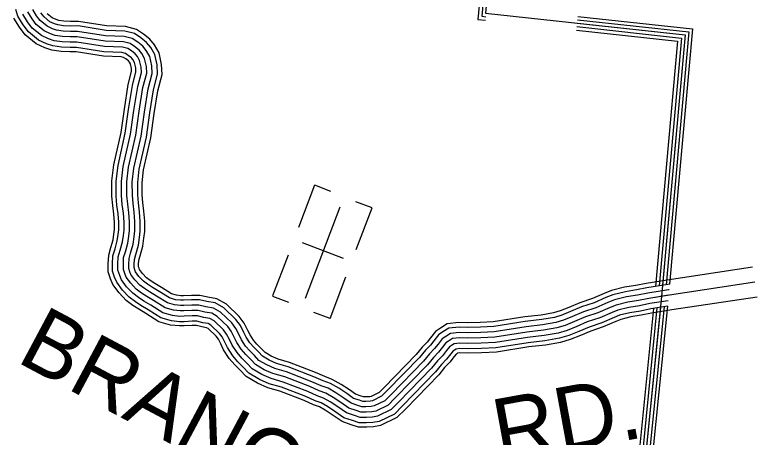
# Model space of a CAD drawing. Extents: x 1788175 to 1969470, y 584502 to 738744.
# Drawn here: x 1950618 to 1954897, y 625275 to 627711 of the extents above; entities that cross this region are included whole.
import ezdxf

# ---------------------------------------------------------------- set-up
doc = ezdxf.new("R2010")
doc.units = 0
for name, color, linetype in [('DESIGN - ROW - Right-of-Way and Easement Labels', 7, 'Continuous'), ('DESIGN - UTILITIES - Cable (Underground) with Text', 7, 'Continuous'), ('SURVEY - DRAINAGE - Natural Features', 7, 'Continuous'), ('SURVEY - TRANSPORTATION - Roads', 7, 'Continuous')]:
    doc.layers.add(name, color=color, linetype=linetype)

msp = doc.modelspace()

# ---------------------------------------------------------------- linework, layer by layer
at = {"layer": 'DESIGN - UTILITIES - Cable (Underground) with Text'}
for p, q in [((1952346.3, 626728), (1952253.6, 626484.2)), ((1952439.4, 626692.6), (1952346.8, 626727.8)), ((1952677.9, 626597.7), (1952584.7, 626633.1)), ((1952586.6, 626357.7), (1952677.8, 626597.7)), ((1952513.4, 626305.9), (1952276.3, 626396)), ((1952192.8, 626324.4), (1952103.4, 626089.4)), ((1952435.1, 625959), (1952526.8, 626200.3)), ((1952103.6, 626089.3), (1952195.4, 626054.4)), ((1952434.9, 625959.1), (1952341.9, 625994.5))]:
    msp.add_line(p, q, dxfattribs=at)
msp.add_lwpolyline([(1952491.4, 626600.7), (1952291.3, 626074.4)], dxfattribs=at)
at = {"layer": 'SURVEY - DRAINAGE - Natural Features'}
for points in [[(1952355.6, 631602.1), (1952348.1, 631575.4), (1952327.8, 631469.5), (1952295.6, 631389.6), (1952259.5, 631315.6), (1952207.5, 631253.8), (1952155.4, 631205.9), (1952115.4, 631167.9), (1952065.4, 631104), (1951991.3, 631032.2), (1951923.2, 630942.3), (1951845.1, 630854.5), (1951785.1, 630790.6), (1951727.1, 630734.7), (1951665.1, 629283.7), (1951987.5, 628965.4), (1951819.9, 628244), (1953372.2, 628169.8), (1953331, 627720.1), (1954482.1, 627594.5), (1954346.1, 626085.6), (1954227.1, 624896.5)], [(1953297.4, 628133.4), (1953328.5, 628131.9), (1953287.6, 627684.6), (1953330.2, 627680)], [(1953298.4, 628153.3), (1953350.3, 628150.8), (1953309.3, 627702.4), (1953332.3, 627699.9)], [(1953863.6, 627701.3), (1954524.4, 627629.2), (1954391.8, 626157.5)], [(1953859.4, 627662.5), (1954482.1, 627594.5), (1954352, 626151.3)], [(1953861.5, 627682.4), (1954503.8, 627612.3), (1954372.4, 626154.5)], [(1953855, 627622.7), (1954438.7, 627559), (1954311.3, 626144.8)], [(1953857.2, 627642.6), (1954460.4, 627576.8), (1954331.7, 626148)], [(1954379.8, 626030.2), (1954263.8, 624871.9), (1953928.7, 624692.2)], [(1954299.1, 626017.3), (1954189.4, 624921.6), (1953891.4, 624761.9)], [(1954319.5, 626020.6), (1954208.2, 624909.1), (1953900.8, 624744.2)], [(1954339.9, 626023.8), (1954227.1, 624896.5), (1953910.3, 624726.6)], [(1954360.4, 626027), (1954245.9, 624883.9), (1953919.7, 624709)]]:
    msp.add_lwpolyline(points, dxfattribs=at)
at = {"layer": 'SURVEY - TRANSPORTATION - Roads'}
for points in [[(1954379.9, 626030.1), (1954283.9, 626014.9), (1954224, 626002.7), (1954163.3, 625992.7), (1954103.6, 625978.1), (1954072.5, 625965.8), (1954001.1, 625934.9), (1953928.8, 625910.6), (1953868.7, 625885.1), (1953811.5, 625861.5), (1953757.3, 625845.5), (1953673.7, 625830.2), (1953576.9, 625819.8), (1953391.1, 625790.9), (1953307.2, 625786.5), (1953226.2, 625784.1), (1953182.5, 625785.9), (1953161.6, 625783.7), (1953151.8, 625777.5), (1953145, 625773.2), (1953131.7, 625755.7), (1953107.3, 625724.4), (1953077, 625694), (1953043.3, 625652), (1952853.4, 625456.7), (1952805.9, 625408.9), (1952718.5, 625366.1), (1952682.5, 625359.9), (1952645.4, 625357.5), (1952602.7, 625357.4), (1952565.1, 625370.7), (1952515.2, 625387.1), (1952462, 625424), (1952420.1, 625452.3), (1952384.7, 625472.5), (1952349.5, 625485.3), (1952294.9, 625509.4), (1952154.5, 625563.6), (1952085, 625583.8), (1952027.7, 625608.8), (1951966.7, 625645.2), (1951933.4, 625680.7), (1951904.5, 625709.5), (1951874.1, 625744.4), (1951843.3, 625791.6), (1951828, 625824.1), (1951812.5, 625853.1), (1951798.2, 625873.1), (1951747.8, 625921.6), (1951732.1, 625930.3), (1951701.1, 625935.5), (1951667.6, 625943.5), (1951640.3, 625943.4), (1951594.3, 625941.2), (1951567.7, 625941.1), (1951520.9, 625945.9), (1951458.9, 625963.8), (1951386, 626009.9), (1951345.3, 626034.2), (1951312.9, 626055.7), (1951277.1, 626081.8), (1951238.3, 626122.9), (1951205.3, 626168.3), (1951193.7, 626197.1), (1951181.8, 626232.3), (1951181.7, 626274.1), (1951184.1, 626321), (1951195.9, 626361.7), (1951208.6, 626407.7), (1951213.8, 626443.3), (1951217.2, 626470.8), (1951217.1, 626514.6), (1951213.2, 626563), (1951207.1, 626613), (1951202.6, 626666.8), (1951202.4, 626751.1), (1951213, 626842.2), (1951254.7, 627027.4), (1951274, 627163.8), (1951296.2, 627303.6), (1951316.3, 627381.3), (1951315.1, 627404.8), (1951308, 627436.6), (1951299.1, 627452.2), (1951290.8, 627462.5), (1951271.9, 627477), (1951256.1, 627487.9), (1951235.2, 627493.3), (1951132.1, 627496.9), (1950973.1, 627522.2), (1950936.6, 627522.1), (1950888.2, 627524.2), (1950837, 627531.3), (1950800.8, 627544.1), (1950754.8, 627564.4), (1950696.4, 627612.4), (1950665.9, 627652.8), (1950636.2, 627702), (1950623.8, 627742)], [(1954383.2, 626062), (1954278.4, 626045.4), (1954218.4, 626033.2), (1954157, 626023.1), (1954094.2, 626007.7), (1954060.6, 625994.5), (1953989.9, 625963.9), (1953917.8, 625939.6), (1953856.8, 625913.7), (1953801.2, 625890.8), (1953750.1, 625875.7), (1953669.3, 625860.9), (1953572.8, 625850.6), (1953387.9, 625821.8), (1953305.9, 625817.4), (1953226.4, 625815.2), (1953181.5, 625817), (1953151, 625813.8), (1953135.2, 625803.6), (1953123.8, 625796.5), (1953107.1, 625774.7), (1953084, 625744.9), (1953053.9, 625714.6), (1953020.1, 625672.6), (1952831.3, 625478.5), (1952787.6, 625434.4), (1952708.9, 625395.9), (1952678.9, 625390.8), (1952644.3, 625388.5), (1952608, 625388.4), (1952575.2, 625400), (1952529.2, 625415.2), (1952479.5, 625449.6), (1952436.5, 625478.7), (1952397.7, 625500.7), (1952361.1, 625514.1), (1952306.7, 625538.1), (1952164.4, 625593), (1952095.6, 625613), (1952041.9, 625636.4), (1951986.3, 625669.6), (1951955.6, 625702.3), (1951927.1, 625730.7), (1951898.9, 625763.1), (1951870.4, 625806.7), (1951855.7, 625838), (1951838.9, 625869.5), (1951821.7, 625893.5), (1951766.4, 625946.7), (1951742.5, 625960), (1951707.3, 625965.9), (1951671.2, 625974.5), (1951639.6, 625974.4), (1951593.5, 625972.2), (1951569.2, 625972.1), (1951526.8, 625976.5), (1951471.8, 625992.3), (1951402.2, 626036.4), (1951361.8, 626060.4), (1951330.6, 626081.2), (1951297.6, 626105.2), (1951262.2, 626142.7), (1951232.6, 626183.4), (1951222.8, 626207.8), (1951212.8, 626237.4), (1951212.7, 626273.3), (1951214.8, 626315.9), (1951225.7, 626353.2), (1951239, 626401.3), (1951244.6, 626439.1), (1951248.2, 626468.9), (1951248.1, 626515.9), (1951244.1, 626566.2), (1951237.9, 626616.2), (1951233.6, 626668.1), (1951233.4, 626749.3), (1951243.6, 626837), (1951285.2, 627021.8), (1951304.7, 627159.2), (1951326.6, 627297.2), (1951347.6, 627378.2), (1951345.9, 627409), (1951337.3, 627447.9), (1951324.8, 627469.7), (1951312.6, 627484.9), (1951290.1, 627502.1), (1951269.1, 627516.5), (1951239.7, 627524.2), (1951135.1, 627527.8), (1950975.5, 627553.2), (1950937.2, 627553.1), (1950891, 627555.1), (1950844.3, 627561.6), (1950812.2, 627572.9), (1950771.2, 627591), (1950718.9, 627634), (1950691.6, 627670.2), (1950664.7, 627714.8)], [(1952372.7, 625542.9), (1952318.6, 625566.7), (1952174.3, 625622.4), (1952106.2, 625642.2), (1952056.1, 625664.1), (1952006, 625694), (1951977.9, 625723.9), (1951949.8, 625751.9), (1951923.7, 625781.9), (1951897.5, 625821.9), (1951883.4, 625851.9), (1951865.3, 625885.9), (1951845.2, 625913.9), (1951785, 625971.8), (1951752.9, 625989.7), (1951713.4, 625996.3), (1951674.8, 626005.5), (1951638.8, 626005.4), (1951592.8, 626003.2), (1951570.7, 626003.1), (1951532.7, 626007), (1951484.6, 626020.9), (1951418.5, 626062.8), (1951378.4, 626086.7), (1951348.3, 626106.6), (1951318.2, 626128.6), (1951286.1, 626162.5), (1951259.9, 626198.5), (1951251.9, 626218.5), (1951243.8, 626242.6), (1951243.7, 626272.6), (1951245.6, 626310.7), (1951255.5, 626344.8), (1951269.4, 626394.9), (1951275.3, 626435), (1951279.2, 626467.1), (1951279.1, 626517.2), (1951274.9, 626569.3), (1951268.8, 626619.3), (1951264.6, 626669.4), (1951264.4, 626747.6), (1951274.2, 626831.8), (1951315.7, 627016.2), (1951335.4, 627154.6), (1951357, 627290.9), (1951378.8, 627375.1), (1951376.7, 627413.2), (1951366.5, 627459.2), (1951350.4, 627487.2), (1951334.4, 627507.2), (1951308.3, 627527.2), (1951282.2, 627545.1), (1951244.2, 627555), (1951138.1, 627558.7), (1950977.9, 627584.2), (1950937.8, 627584.1), (1950893.8, 627586), (1950851.7, 627591.8), (1950823.7, 627601.8), (1950787.6, 627617.7), (1950741.5, 627655.6), (1950717.4, 627687.6), (1950693.2, 627727.6)], [(1954386.5, 626093.9), (1954272.8, 626075.9), (1954212.8, 626063.7), (1954150.8, 626053.5), (1954084.8, 626037.3), (1954048.8, 626023.1), (1953978.8, 625992.8), (1953906.8, 625968.6), (1953844.8, 625942.3), (1953790.9, 625920.1), (1953742.9, 625905.9), (1953664.8, 625891.6), (1953568.8, 625881.3), (1953384.7, 625852.7), (1953304.6, 625848.4), (1953226.6, 625846.2), (1953180.5, 625848), (1953140.5, 625843.9), (1953118.5, 625829.8), (1953102.6, 625819.7), (1953082.6, 625793.6), (1953060.7, 625765.5), (1953030.7, 625735.3), (1952996.8, 625693.1), (1952809.2, 625500.2), (1952769.3, 625460), (1952699.3, 625425.7), (1952675.3, 625421.6), (1952643.3, 625419.5), (1952613.3, 625419.4), (1952585.2, 625429.3), (1952543.1, 625443.2), (1952497, 625475.1), (1952452.9, 625505), (1952410.8, 625529), (1952372.7, 625542.9), (1952318.6, 625566.7), (1952174.3, 625622.4), (1952106.2, 625642.2), (1952056.1, 625664.1), (1952006, 625694), (1951977.9, 625723.9), (1951949.8, 625751.9), (1951923.7, 625781.9), (1951897.5, 625821.9), (1951883.4, 625851.9), (1951865.3, 625885.9), (1951845.2, 625913.9), (1951785, 625971.8), (1951752.9, 625989.7), (1951713.4, 625996.3), (1951674.8, 626005.5), (1951638.8, 626005.4), (1951592.8, 626003.2), (1951570.7, 626003.1), (1951532.7, 626007), (1951484.6, 626020.9), (1951418.5, 626062.8), (1951378.4, 626086.7), (1951348.3, 626106.6), (1951318.2, 626128.6), (1951286.1, 626162.5), (1951259.9, 626198.5), (1951251.9, 626218.5), (1951243.8, 626242.6), (1951243.7, 626272.6), (1951245.6, 626310.7), (1951255.5, 626344.8), (1951269.4, 626394.9), (1951275.3, 626435), (1951279.2, 626467.1), (1951279.1, 626517.2), (1951274.9, 626569.3), (1951268.8, 626619.3), (1951264.6, 626669.4), (1951264.4, 626747.6), (1951274.2, 626831.8), (1951315.7, 627016.2), (1951335.4, 627154.6), (1951357, 627290.9), (1951378.8, 627375.1), (1951376.7, 627413.2), (1951366.5, 627459.2), (1951350.4, 627487.2), (1951334.4, 627507.2), (1951308.3, 627527.2), (1951282.2, 627545.1), (1951244.2, 627555), (1951138.1, 627558.7), (1950977.9, 627584.2), (1950937.8, 627584.1), (1950893.8, 627586), (1950851.7, 627591.8), (1950823.7, 627601.8), (1950787.6, 627617.7), (1950741.5, 627655.6), (1950717.4, 627687.6), (1950693.2, 627727.6)], [(1954389.7, 626125.8), (1954386.4, 626125.3), (1954267.3, 626106.5), (1954207.2, 626094.2), (1954144.6, 626083.9), (1954075.4, 626066.9), (1954037, 626051.8), (1953967.7, 626021.8), (1953895.8, 625997.6), (1953832.9, 625970.9), (1953780.5, 625949.4), (1953735.7, 625936.1), (1953660.4, 625922.3), (1953564.7, 625912.1), (1953381.5, 625883.6), (1953303.4, 625879.4), (1953226.8, 625877.2), (1953179.6, 625879.1), (1953130, 625874), (1953101.9, 625855.9), (1953081.3, 625843), (1953058.1, 625812.5), (1953037.4, 625786), (1953007.6, 625756), (1952973.6, 625713.7), (1952787.1, 625521.9), (1952750.9, 625485.5), (1952689.7, 625455.5), (1952671.7, 625452.4), (1952642.2, 625450.5), (1952618.5, 625450.4), (1952595.2, 625458.7), (1952557.1, 625471.2), (1952514.5, 625500.7), (1952469.3, 625531.4), (1952423.8, 625557.2), (1952384.3, 625571.6), (1952330.4, 625595.4), (1952184.2, 625651.8), (1952116.8, 625671.4), (1952070.3, 625691.7), (1952025.6, 625718.4), (1952000.1, 625745.5), (1951972.4, 625773.1), (1951948.4, 625800.6), (1951924.7, 625837), (1951911.2, 625865.7), (1951891.7, 625902.3), (1951868.8, 625934.2), (1951803.6, 625996.9), (1951763.4, 626019.4), (1951719.6, 626026.7), (1951678.4, 626036.5), (1951638, 626036.4), (1951592, 626034.2), (1951572.3, 626034.2), (1951538.6, 626037.6), (1951497.5, 626049.5), (1951434.7, 626089.2), (1951394.9, 626112.9), (1951366, 626132.1), (1951338.8, 626151.9), (1951310, 626182.4), (1951287.3, 626213.6), (1951281, 626229.3), (1951274.8, 626247.7), (1951274.7, 626271.9), (1951276.4, 626305.5), (1951285.4, 626336.3), (1951299.8, 626388.5), (1951306, 626430.9), (1951310.2, 626465.2), (1951310.1, 626518.5), (1951305.8, 626572.4), (1951299.6, 626622.5), (1951295.6, 626670.7), (1951295.4, 626745.8), (1951304.8, 626826.6), (1951346.2, 627010.7), (1951366, 627150), (1951387.4, 627284.6), (1951410, 627372), (1951407.5, 627417.4), (1951395.8, 627470.6), (1951376.1, 627504.8), (1951356.2, 627529.6), (1951326.5, 627552.3), (1951295.3, 627573.8), (1951248.7, 627585.9), (1951141.1, 627589.6), (1950980.3, 627615.2), (1950938.4, 627615.1), (1950896.6, 627616.9), (1950859.1, 627622.1), (1950835.1, 627630.6), (1950804, 627644.3), (1950764, 627677.2), (1950743.1, 627705), (1950721.7, 627740.4)], [(1954393, 626157.6), (1954381.6, 626155.9), (1954261.8, 626137), (1954201.6, 626124.7), (1954138.3, 626114.3), (1954066, 626096.5), (1954025.1, 626080.4), (1953956.6, 626050.8), (1953884.8, 626026.6), (1953821, 625999.5), (1953770.2, 625978.7), (1953728.5, 625966.3), (1953655.9, 625953), (1953560.7, 625942.8), (1953378.3, 625914.4), (1953302.1, 625910.4), (1953226.9, 625908.2), (1953178.6, 625910.1), (1953119.5, 625904), (1953085.3, 625882.1), (1953060.1, 625866.2), (1953033.5, 625831.5), (1953014.1, 625806.5), (1952984.4, 625776.7), (1952950.3, 625734.3), (1952765, 625543.6), (1952732.6, 625511.1), (1952680.1, 625485.3), (1952668, 625483.3), (1952641.1, 625481.5), (1952623.8, 625481.4), (1952605.3, 625488), (1952571, 625499.3), (1952532, 625526.3), (1952485.6, 625557.7), (1952436.9, 625585.4), (1952395.9, 625600.4), (1952342.3, 625624), (1952194.2, 625681.2), (1952127.4, 625700.6), (1952084.5, 625719.3), (1952045.2, 625742.7), (1952022.4, 625767.1), (1951995.1, 625794.3), (1951973.2, 625819.4), (1951951.8, 625852.1), (1951938.9, 625879.6), (1951918.1, 625918.7), (1951892.3, 625954.6), (1951822.2, 626022), (1951773.8, 626049.1), (1951725.7, 626057.1), (1951682, 626067.5), (1951637.2, 626067.4), (1951591.2, 626065.2), (1951573.8, 626065.2), (1951544.5, 626068.1), (1951510.3, 626078), (1951450.9, 626115.6), (1951411.4, 626139.2), (1951383.7, 626157.5), (1951359.3, 626175.3), (1951333.9, 626202.2), (1951314.6, 626228.8), (1951310.1, 626240), (1951305.8, 626252.8), (1951305.7, 626271.1), (1951307.2, 626300.4), (1951315.2, 626327.9), (1951330.2, 626382.1), (1951336.7, 626426.7), (1951341.2, 626463.4), (1951341.1, 626519.7), (1951336.6, 626575.5), (1951330.5, 626625.7), (1951326.6, 626672.1), (1951326.4, 626744.1), (1951335.4, 626821.4), (1951376.8, 627005.1), (1951396.7, 627145.4), (1951417.8, 627278.2), (1951441.2, 627368.9), (1951438.3, 627421.6), (1951425, 627481.9), (1951401.8, 627522.3), (1951378, 627551.9), (1951344.7, 627577.4), (1951308.4, 627602.4), (1951253.1, 627616.8), (1951144, 627620.5), (1950982.7, 627646.3), (1950939, 627646.1), (1950899.4, 627647.8), (1950866.5, 627652.4), (1950846.6, 627659.4), (1950820.4, 627671), (1950786.5, 627698.8), (1950768.8, 627722.4)], [(1954870.9, 626255.8), (1954377.7, 626181.4), (1954257.2, 626162.3), (1954196.9, 626150), (1954133.2, 626139.5), (1954058.2, 626121), (1954015.3, 626104.2), (1953947.3, 626074.8), (1953875.7, 626050.6), (1953811, 626023.3), (1953761.7, 626002.9), (1953722.5, 625991.4), (1953652.2, 625978.5), (1953557.3, 625968.3), (1953375.6, 625940), (1953301, 625936.1), (1953227.1, 625933.9), (1953177.8, 625935.9), (1953110.7, 625929), (1953071.5, 625903.8), (1953042.4, 625885.5), (1953013.2, 625847.2), (1952994.7, 625823.6), (1952965.2, 625793.9), (1952931, 625751.3), (1952746.6, 625561.7), (1952717.4, 625532.2), (1952672.1, 625510), (1952665, 625508.8), (1952640.3, 625507.2), (1952628.2, 625507.2), (1952613.6, 625512.3), (1952582.6, 625522.5), (1952546.6, 625547.5), (1952499.2, 625579.6), (1952447.7, 625608.8), (1952405.5, 625624.3), (1952352.1, 625647.8), (1952202.4, 625705.6), (1952136.1, 625724.8), (1952096.3, 625742.2), (1952061.5, 625763), (1952040.8, 625785), (1952013.9, 625811.9), (1951993.8, 625834.9), (1951974.3, 625864.7), (1951961.9, 625891.2), (1951940, 625932.3), (1951911.8, 625971.5), (1951837.7, 626042.8), (1951782.4, 626073.7), (1951730.8, 626082.3), (1951685, 626093.2), (1951636.6, 626093.1), (1951590.6, 626090.9), (1951575.1, 626090.9), (1951549.5, 626093.5), (1951521, 626101.7), (1951464.4, 626137.5), (1951425.1, 626161), (1951398.4, 626178.7), (1951376.4, 626194.7), (1951353.7, 626218.7), (1951337.3, 626241.3), (1951334.2, 626248.9), (1951331.5, 626257), (1951331.4, 626270.5), (1951332.7, 626296.1), (1951339.9, 626320.8), (1951355.4, 626376.8), (1951362.2, 626423.3), (1951366.9, 626461.9), (1951366.8, 626520.8), (1951362.2, 626578.1), (1951356.1, 626628.3), (1951352.3, 626673.2), (1951352.2, 626742.6), (1951360.8, 626817), (1951402.1, 627000.4), (1951422.1, 627141.5), (1951443, 627273), (1951467.1, 627366.4), (1951463.9, 627425.1), (1951449.3, 627491.3), (1951423.1, 627536.9), (1951396.1, 627570.4), (1951359.9, 627598.2), (1951319.2, 627626.1), (1951256.9, 627642.4), (1951146.5, 627646.2), (1950984.7, 627672), (1950939.5, 627671.8), (1950901.7, 627673.4), (1950872.6, 627677.5), (1950856.1, 627683.4), (1950834, 627693.1), (1950805.2, 627716.8)], [(1954896.9, 626083.3), (1954404.4, 626009), (1954288.3, 625990.6), (1954228.5, 625978.4), (1954168.2, 625968.5), (1954111.1, 625954.4), (1954081.9, 625943), (1954009.9, 625911.8), (1953937.6, 625887.4), (1953878.3, 625862.3), (1953819.7, 625838.2), (1953763, 625821.5), (1953677.3, 625805.8), (1953580.1, 625795.3), (1953393.7, 625766.3), (1953308.2, 625761.8), (1953226.1, 625759.4), (1953183.3, 625761.1), (1953170, 625759.8), (1953165.1, 625756.6), (1953162, 625754.7), (1953151.2, 625740.6), (1953125.8, 625708.1), (1953095.5, 625677.5), (1953061.8, 625635.6), (1952871.1, 625439.4), (1952820.5, 625388.5), (1952726.2, 625342.3), (1952685.4, 625335.4), (1952646.3, 625332.8), (1952598.5, 625332.6), (1952557.1, 625347.3), (1952504.1, 625364.8), (1952448, 625403.6), (1952407.1, 625431.3), (1952374.2, 625450), (1952340.3, 625462.4), (1952285.5, 625486.6), (1952146.5, 625540.1), (1952076.6, 625560.5), (1952016.4, 625586.8), (1951951.1, 625625.7), (1951915.6, 625663.5), (1951886.4, 625692.6), (1951854.3, 625729.4), (1951821.6, 625779.5), (1951805.9, 625813), (1951791.5, 625840), (1951779.4, 625856.8), (1951732.9, 625901.5), (1951723.8, 625906.7), (1951696.2, 625911.3), (1951664.8, 625918.7), (1951641, 625918.7), (1951594.9, 625916.5), (1951566.5, 625916.4), (1951516.1, 625921.6), (1951448.7, 625941), (1951373.1, 625988.9), (1951332.2, 626013.3), (1951298.7, 626035.4), (1951260.7, 626063.2), (1951219.2, 626107), (1951183.5, 626156.2), (1951170.5, 626188.5), (1951157.1, 626228.3), (1951157, 626274.6), (1951159.5, 626325.1), (1951172.1, 626368.4), (1951184.4, 626412.9), (1951189.3, 626446.6), (1951192.5, 626472.2), (1951192.4, 626513.6), (1951188.6, 626560.5), (1951182.5, 626610.5), (1951177.9, 626665.7), (1951177.7, 626752.5), (1951188.6, 626846.3), (1951230.4, 627031.9), (1951249.6, 627167.5), (1951272, 627308.6), (1951291.5, 627383.8), (1951290.5, 627401.4), (1951284.7, 627427.6), (1951278.6, 627438.2), (1951273.4, 627444.7), (1951257.3, 627457), (1951245.6, 627465.1), (1951231.6, 627468.7), (1951129.7, 627472.2), (1950971.1, 627497.5), (1950936.1, 627497.4), (1950885.9, 627499.5), (1950831.1, 627507.2), (1950791.7, 627521.1), (1950741.7, 627543.1), (1950678.4, 627595.2), (1950645.4, 627639), (1950613.5, 627691.8)], [(1954884, 626169), (1954391.1, 626094.7), (1954272.8, 626075.9), (1954212.8, 626063.7), (1954150.8, 626053.5), (1954084.8, 626037.3), (1954048.8, 626023.1), (1953978.8, 625992.8), (1953906.8, 625968.6), (1953844.8, 625942.3), (1953790.9, 625920.1), (1953742.9, 625905.9), (1953664.8, 625891.6), (1953568.8, 625881.3), (1953384.7, 625852.7), (1953304.6, 625848.4), (1953226.6, 625846.2), (1953180.5, 625848), (1953140.5, 625843.9), (1953118.5, 625829.8), (1953102.6, 625819.7), (1953082.6, 625793.6), (1953060.7, 625765.5), (1953030.7, 625735.3), (1952996.8, 625693.1), (1952809.2, 625500.2), (1952769.3, 625460), (1952699.3, 625425.7), (1952675.3, 625421.6), (1952643.3, 625419.5), (1952613.3, 625419.4), (1952585.2, 625429.3), (1952543.1, 625443.2), (1952497, 625475.1), (1952452.9, 625505), (1952410.8, 625529), (1952372.7, 625542.9)]]:
    msp.add_lwpolyline(points, dxfattribs=at)

# ---------------------------------------------------------------- texts
at = {"layer": 'DESIGN - ROW - Right-of-Way and Easement Labels'}
for s, rotation, p in [('BRANCH', 331.9277, (1950619.2, 625714.3)), ('RD.', 10.3766, (1953412.2, 625122.1))]:
    msp.add_text(s, height=370, rotation=rotation, dxfattribs=at).set_placement(p)

doc.saveas('drawing.dxf')
